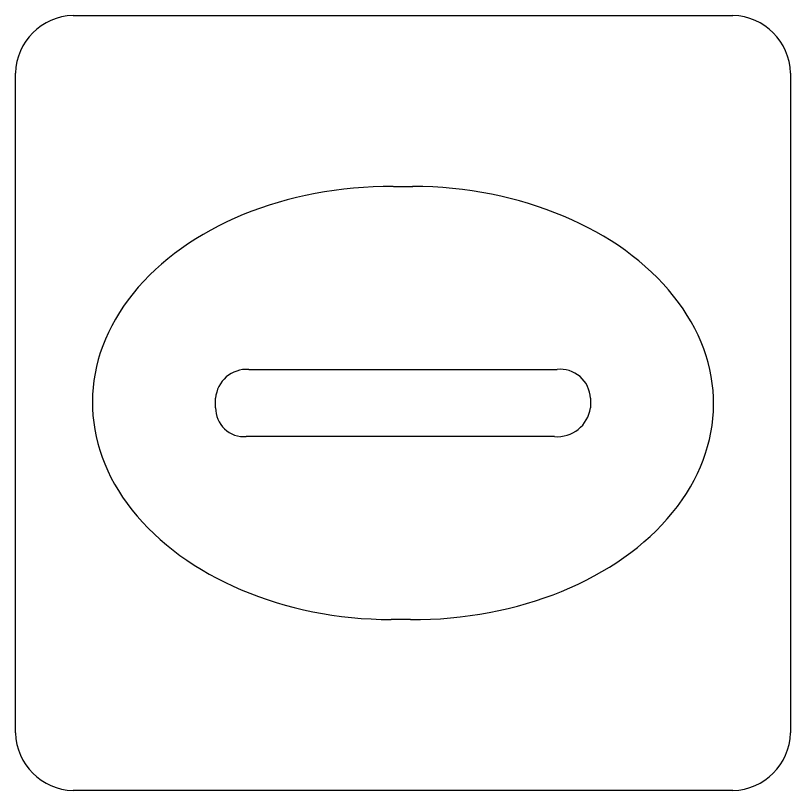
# Model space of a CAD drawing. Extents: x 159053 to 160042, y 380449 to 381423.
# Drawn here: x 159366.676 to 159367.677, y 380696.038 to 380697.038 of the extents above; entities that cross this region are included whole.
import ezdxf

# ---------------------------------------------------------------- set-up
doc = ezdxf.new("R2010")
doc.units = 0
doc.layers.add('IMGEO_Waterleidingput', color=7, linetype='Continuous')

msp = doc.modelspace()

# ---------------------------------------------------------------- linework, layer by layer
at = {"layer": 'IMGEO_Waterleidingput'}
for p, q in [((159366.7509, 380697.0385), (159367.6031, 380697.0385)), ((159366.6765, 380696.1119), (159366.6765, 380696.9641)), ((159367.6775, 380696.9641), (159367.6775, 380696.1119)), ((159367.1645, 380696.8177), (159367.1895, 380696.8177)), ((159366.978, 380696.5813), (159367.3759, 380696.5813)), ((159366.9349, 380696.5319), (159366.9349, 380696.5441)), ((159367.419, 380696.5441), (159367.419, 380696.5319)), ((159367.3725, 380696.4947), (159366.9746, 380696.4947)), ((159367.1865, 380696.2583), (159367.1616, 380696.2583)), ((159367.6031, 380696.0375), (159366.7509, 380696.0375))]:
    msp.add_line(p, q, dxfattribs=at)
for points in [[(159366.7509, 380697.0385), (159367.6031, 380697.0385)], [(159366.6765, 380696.1119), (159366.6765, 380696.9641)], [(159367.6775, 380696.9641), (159367.6775, 380696.1119)], [(159367.6031, 380696.0375), (159366.7509, 380696.0375)]]:
    msp.add_lwpolyline(points, dxfattribs=at)
for centre, radius, start, end in [((159366.753, 380696.962), 0.0765, 91.552, 178.448), ((159366.753, 380696.962), 0.0765, 91.552, 178.448), ((159367.601, 380696.962), 0.0765, 1.552, 88.448), ((159367.601, 380696.962), 0.0765, 1.552, 88.448), ((159366.9751, 380696.5411), 0.0403, 85.8775, 175.7526), ((159367.3804, 380696.5429), 0.0386, 1.7309, 96.639), ((159366.9716, 380696.5312), 0.0366, 178.938, 274.7102), ((159367.3764, 380696.5375), 0.043, 264.8664, 352.4533), ((159366.753, 380696.114), 0.0765, 181.552, 268.448), ((159366.753, 380696.114), 0.0765, 181.552, 268.448), ((159367.601, 380696.114), 0.0765, 271.552, 358.448), ((159367.601, 380696.114), 0.0765, 271.552, 358.448)]:
    msp.add_arc(centre, radius, start, end, dxfattribs=at)
for centre, major_axis, ratio, start_param, end_param in [((159367.163, 380696.538), (-0.3872, 0.002), 0.722429, 4.712389, 7.853982), ((159367.188, 380696.538), (-0.3901, 0.002), 0.717154, 1.570796, 4.712389)]:
    msp.add_ellipse(centre, major_axis=major_axis, ratio=ratio, start_param=start_param, end_param=end_param, dxfattribs=at)

doc.saveas('drawing.dxf')
